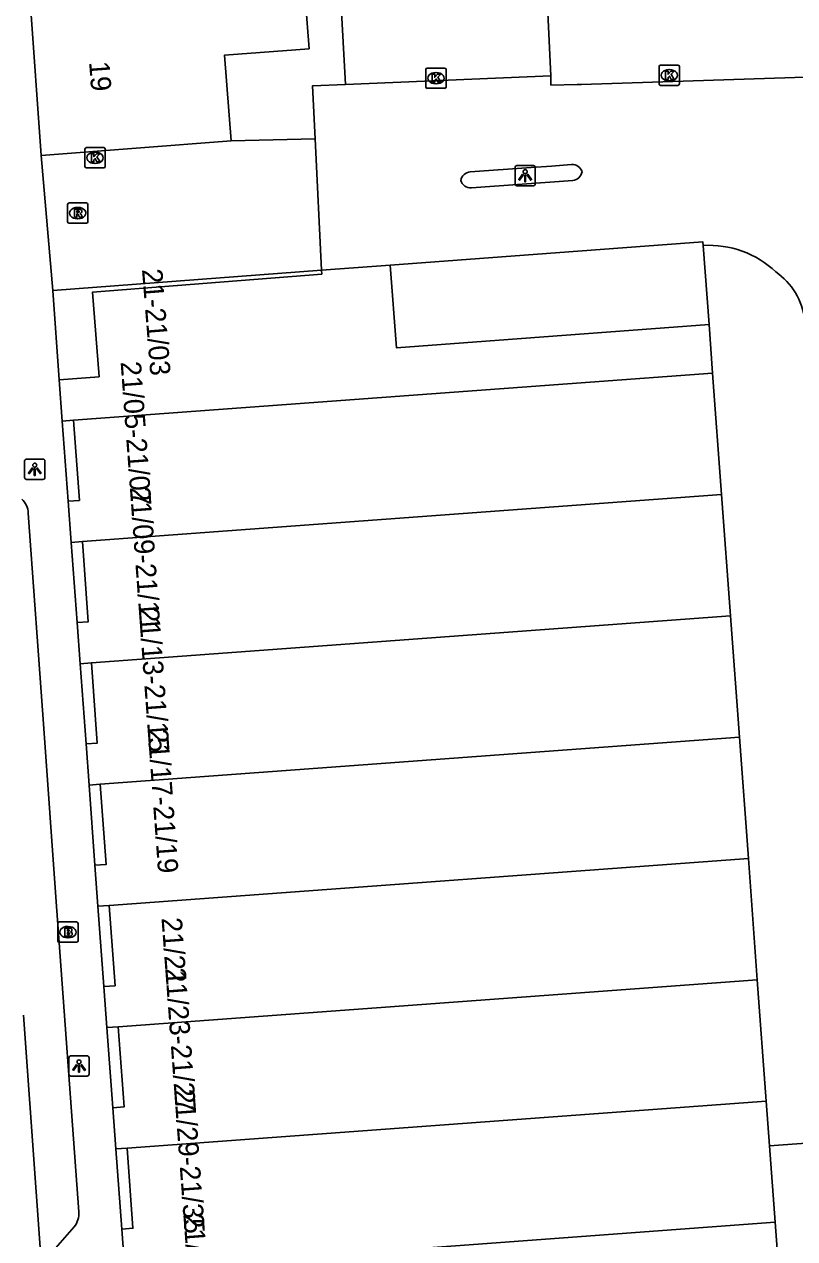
# Model space of a CAD drawing. Extents: x 161087 to 161922, y 382574 to 383873.
# Drawn here: x 161694.1 to 161732, y 383396.9 to 383456.7 of the extents above; entities that cross this region are included whole.
import ezdxf

# ---------------------------------------------------------------- set-up
doc = ezdxf.new("R2010")
doc.units = 0
for name, color, linetype in [('IMGEO_Brandkraan', 7, 'Continuous'), ('IMGEO_Hek', 7, 'Continuous'), ('IMGEO_Kolk', 7, 'Continuous'), ('IMGEO_Lichtpunt', 7, 'Continuous'), ('IMGEO_Pand', 7, 'Continuous'), ('IMGEO_Pand_nummerreeks', 7, 'Continuous'), ('IMGEO_Pand_overbouw', 7, 'Continuous'), ('IMGEO_Parkeervlak_gesloten', 7, 'Continuous'), ('IMGEO_Rijbaan_lokaal_gesloten', 7, 'Continuous'), ('IMGEO_Rijbaan_lokaal_open', 7, 'Continuous'), ('IMGEO_Rioolput', 7, 'Continuous'), ('IMGEO_Voetpad_open', 7, 'Continuous')]:
    doc.layers.add(name, color=color, linetype=linetype)

msp = doc.modelspace()

# ---------------------------------------------------------------- linework, layer by layer
at = {"layer": 'IMGEO_Brandkraan'}
for p, q in [((161695.732, 383411.616), (161695.732, 383412.468)), ((161695.807, 383412.542), (161696.659, 383412.542)), ((161696.22, 383412.322), (161696.245, 383412.322)), ((161696.733, 383412.468), (161696.733, 383411.616)), ((161696.243, 383411.762), (161696.218, 383411.762)), ((161696.659, 383411.542), (161695.807, 383411.542))]:
    msp.add_line(p, q, dxfattribs=at)
for points in [[(161695.732, 383411.616), (161695.732, 383412.468)], [(161695.807, 383412.542), (161696.659, 383412.542)], [(161696.08, 383412.242), (161696.08, 383411.842), (161696.293, 383411.842)], [(161696.311, 383412.242), (161696.08, 383412.242)], [(161696.733, 383412.468), (161696.733, 383411.616)], [(161696.259, 383412.161), (161696.205, 383412.161), (161696.205, 383412.085)], [(161696.205, 383412.085), (161696.258, 383412.085)], [(161696.267, 383412.009), (161696.205, 383412.009), (161696.205, 383411.928)], [(161696.205, 383411.928), (161696.267, 383411.928)], [(161696.659, 383411.542), (161695.807, 383411.542)]]:
    msp.add_lwpolyline(points, dxfattribs=at)
for centre, radius, start, end in [((161695.809, 383412.466), 0.0765, 91.55205, 178.44795), ((161695.809, 383412.466), 0.0765, 91.55205, 178.44795), ((161696.315, 383412.097), 0.145, 59.4692, 91.53667), ((161696.657, 383412.466), 0.0765, 1.55205, 88.44795), ((161696.657, 383412.466), 0.0765, 1.55205, 88.44795), ((161696.26, 383412.123), 0.0379, 267.82845, 90.93552), ((161696.268, 383411.968), 0.0404, 269.87594, 90.50774), ((161696.299, 383412.093), 0.251, 268.66757, 293.53466), ((161696.34, 383412.144), 0.0922, 285.51372, 58.15012), ((161696.345, 383411.952), 0.105, 301.31148, 78.98903), ((161695.809, 383411.618), 0.0765, 181.55205, 268.44795), ((161695.809, 383411.618), 0.0765, 181.55205, 268.44795), ((161696.657, 383411.618), 0.0765, 271.55205, 358.44795), ((161696.657, 383411.618), 0.0765, 271.55205, 358.44795)]:
    msp.add_arc(centre, radius, start, end, dxfattribs=at)
for centre, major_axis, ratio, start_param, end_param in [((161696.219, 383412.042), (-0.387, 0.002), 0.722429, 4.712389, 7.853982), ((161696.244, 383412.042), (-0.39, 0.002), 0.717154, 1.570796, 4.712389)]:
    msp.add_ellipse(centre, major_axis=major_axis, ratio=ratio, start_param=start_param, end_param=end_param, dxfattribs=at)
at = {"layer": 'IMGEO_Hek'}
msp.add_lwpolyline([(161708.399, 383451.103), (161708.704, 383444.633)], dxfattribs=at)
at = {"layer": 'IMGEO_Kolk'}
for p, q in [((161725.393, 383454.735), (161726.245, 383454.735)), ((161713.841, 383453.667), (161713.841, 383454.519)), ((161713.916, 383454.593), (161714.768, 383454.593)), ((161714.329, 383454.373), (161714.354, 383454.373)), ((161714.842, 383454.519), (161714.842, 383453.667)), ((161725.318, 383453.809), (161725.318, 383454.661)), ((161725.806, 383454.515), (161725.831, 383454.515)), ((161726.319, 383454.661), (161726.319, 383453.809)), ((161714.768, 383453.593), (161713.916, 383453.593)), ((161714.352, 383453.813), (161714.327, 383453.813)), ((161726.245, 383453.735), (161725.393, 383453.735)), ((161725.829, 383453.955), (161725.804, 383453.955)), ((161697.066, 383449.746), (161697.066, 383450.598)), ((161697.141, 383450.672), (161697.993, 383450.672)), ((161698.067, 383450.598), (161698.067, 383449.746)), ((161697.554, 383450.452), (161697.579, 383450.452)), ((161697.993, 383449.672), (161697.141, 383449.672)), ((161697.577, 383449.892), (161697.552, 383449.892))]:
    msp.add_line(p, q, dxfattribs=at)
for points in [[(161725.393, 383454.735), (161726.245, 383454.735)], [(161713.841, 383453.667), (161713.841, 383454.519)], [(161713.916, 383454.593), (161714.768, 383454.593)], [(161714.162, 383454.293), (161714.285, 383454.293), (161714.285, 383454.142), (161714.415, 383454.293), (161714.579, 383454.293), (161714.433, 383454.142), (161714.586, 383453.893), (161714.434, 383453.893), (161714.349, 383454.057), (161714.285, 383453.99), (161714.285, 383453.893), (161714.162, 383453.893), (161714.162, 383454.293)], [(161714.842, 383454.519), (161714.842, 383453.667)], [(161725.318, 383453.809), (161725.318, 383454.661)], [(161725.639, 383454.435), (161725.762, 383454.435), (161725.762, 383454.284), (161725.892, 383454.435), (161726.056, 383454.435), (161725.91, 383454.284), (161726.063, 383454.035), (161725.911, 383454.035), (161725.826, 383454.199), (161725.762, 383454.132), (161725.762, 383454.035), (161725.639, 383454.035), (161725.639, 383454.435)], [(161726.319, 383454.661), (161726.319, 383453.809)], [(161714.768, 383453.593), (161713.916, 383453.593)], [(161726.245, 383453.735), (161725.393, 383453.735)], [(161697.066, 383449.746), (161697.066, 383450.598)], [(161697.141, 383450.672), (161697.993, 383450.672)], [(161698.067, 383450.598), (161698.067, 383449.746)], [(161697.387, 383450.372), (161697.51, 383450.372), (161697.51, 383450.221), (161697.64, 383450.372), (161697.804, 383450.372), (161697.658, 383450.221), (161697.811, 383449.972), (161697.659, 383449.972), (161697.574, 383450.136), (161697.51, 383450.069), (161697.51, 383449.972), (161697.387, 383449.972), (161697.387, 383450.372)], [(161697.993, 383449.672), (161697.141, 383449.672)]]:
    msp.add_lwpolyline(points, dxfattribs=at)
for centre, start, end in [((161725.395, 383454.659), 91.55205, 178.44795), ((161725.395, 383454.659), 91.55205, 178.44795), ((161726.243, 383454.659), 1.55205, 88.44795), ((161726.243, 383454.659), 1.55205, 88.44795), ((161713.918, 383454.517), 91.55205, 178.44795), ((161713.918, 383454.517), 91.55205, 178.44795), ((161714.766, 383454.517), 1.55205, 88.44795), ((161714.766, 383454.517), 1.55205, 88.44795), ((161713.918, 383453.669), 181.55205, 268.44795), ((161713.918, 383453.669), 181.55205, 268.44795), ((161714.766, 383453.669), 271.55205, 358.44795), ((161714.766, 383453.669), 271.55205, 358.44795), ((161725.395, 383453.811), 181.55205, 268.44795), ((161725.395, 383453.811), 181.55205, 268.44795), ((161726.243, 383453.811), 271.55205, 358.44795), ((161726.243, 383453.811), 271.55205, 358.44795), ((161697.143, 383450.596), 91.55205, 178.44795), ((161697.143, 383450.596), 91.55205, 178.44795), ((161697.991, 383450.596), 1.55205, 88.44795), ((161697.991, 383450.596), 1.55205, 88.44795), ((161697.143, 383449.748), 181.55205, 268.44795), ((161697.143, 383449.748), 181.55205, 268.44795), ((161697.991, 383449.748), 271.55205, 358.44795), ((161697.991, 383449.748), 271.55205, 358.44795)]:
    msp.add_arc(centre, 0.0765, start, end, dxfattribs=at)
for centre, major_axis, ratio, start_param, end_param in [((161714.328, 383454.093), (-0.387, 0.002), 0.722429, 4.712389, 7.853982), ((161714.353, 383454.093), (-0.39, 0.002), 0.717154, 1.570796, 4.712389), ((161725.805, 383454.235), (-0.387, 0.002), 0.722429, 4.712389, 7.853982), ((161725.83, 383454.235), (-0.39, 0.002), 0.717154, 1.570796, 4.712389), ((161697.553, 383450.172), (-0.387, 0.002), 0.722429, 4.712389, 7.853982), ((161697.578, 383450.172), (-0.39, 0.002), 0.717154, 1.570796, 4.712389)]:
    msp.add_ellipse(centre, major_axis=major_axis, ratio=ratio, start_param=start_param, end_param=end_param, dxfattribs=at)
at = {"layer": 'IMGEO_Lichtpunt'}
for p, q in [((161718.231, 383449.695), (161718.231, 383448.888)), ((161718.231, 383449.695), (161718.231, 383448.888)), ((161719.133, 383449.79), (161718.325, 383449.79)), ((161719.133, 383449.79), (161718.325, 383449.79)), ((161719.227, 383448.888), (161719.227, 383449.695)), ((161719.227, 383448.888), (161719.227, 383449.695)), ((161718.325, 383448.794), (161719.133, 383448.794)), ((161718.325, 383448.794), (161719.133, 383448.794)), ((161694.103, 383435.24), (161694.103, 383434.433)), ((161694.103, 383435.24), (161694.103, 383434.433)), ((161695.005, 383435.335), (161694.197, 383435.335)), ((161695.005, 383435.335), (161694.197, 383435.335)), ((161695.099, 383434.433), (161695.099, 383435.24)), ((161695.099, 383434.433), (161695.099, 383435.24)), ((161694.197, 383434.339), (161695.005, 383434.339)), ((161694.197, 383434.339), (161695.005, 383434.339)), ((161696.28, 383405.856), (161696.28, 383405.049)), ((161696.28, 383405.856), (161696.28, 383405.049)), ((161697.182, 383405.951), (161696.374, 383405.951)), ((161697.182, 383405.951), (161696.374, 383405.951)), ((161697.276, 383405.049), (161697.276, 383405.856)), ((161697.276, 383405.049), (161697.276, 383405.856)), ((161696.374, 383404.955), (161697.182, 383404.955)), ((161696.374, 383404.955), (161697.182, 383404.955))]:
    msp.add_line(p, q, dxfattribs=at)
for points in [[(161718.605, 383449.359), (161718.644, 383449.331), (161718.456, 383449.069), (161718.418, 383449.096), (161718.605, 383449.359)], [(161718.707, 383449.311), (161718.754, 383449.311), (161718.754, 383448.989), (161718.707, 383448.989), (161718.707, 383449.311)], [(161718.817, 383449.331), (161718.855, 383449.358), (161719.042, 383449.096), (161719.003, 383449.068), (161718.817, 383449.331)], [(161694.477, 383434.904), (161694.516, 383434.876), (161694.328, 383434.614), (161694.29, 383434.641), (161694.477, 383434.904)], [(161694.579, 383434.856), (161694.626, 383434.856), (161694.626, 383434.534), (161694.579, 383434.534), (161694.579, 383434.856)], [(161694.689, 383434.876), (161694.727, 383434.903), (161694.914, 383434.641), (161694.875, 383434.613), (161694.689, 383434.876)], [(161696.654, 383405.52), (161696.693, 383405.492), (161696.505, 383405.23), (161696.467, 383405.257), (161696.654, 383405.52)], [(161696.756, 383405.472), (161696.803, 383405.472), (161696.803, 383405.15), (161696.756, 383405.15), (161696.756, 383405.472)], [(161696.866, 383405.492), (161696.904, 383405.519), (161697.091, 383405.257), (161697.052, 383405.229), (161696.866, 383405.492)]]:
    msp.add_lwpolyline(points, dxfattribs=at)
for centre in [(161718.73, 383449.493), (161694.602, 383435.038), (161696.779, 383405.654)]:
    msp.add_circle(centre, 0.0994, dxfattribs=at)
for centre, start, end in [((161718.325, 383449.695), 90, 180), ((161718.325, 383449.695), 90, 180), ((161719.133, 383449.695), 0, 90), ((161719.133, 383449.695), 0, 90), ((161718.325, 383448.888), 180, 270), ((161718.325, 383448.888), 180, 270), ((161719.133, 383448.888), 270, 0), ((161719.133, 383448.888), 270, 360), ((161694.197, 383435.24), 90, 180), ((161694.197, 383435.24), 90, 180), ((161695.005, 383435.24), 0, 90), ((161695.005, 383435.24), 0, 90), ((161694.197, 383434.433), 180, 270), ((161694.197, 383434.433), 180, 270), ((161695.005, 383434.433), 270, 0), ((161695.005, 383434.433), 270, 360), ((161696.374, 383405.856), 90, 180), ((161696.374, 383405.856), 90, 180), ((161697.182, 383405.856), 0, 90), ((161697.182, 383405.856), 0, 90), ((161696.374, 383405.049), 180, 270), ((161696.374, 383405.049), 180, 270), ((161697.182, 383405.049), 270, 0), ((161697.182, 383405.049), 270, 360)]:
    msp.add_arc(centre, 0.0946, start, end, dxfattribs=at)
at = {"layer": 'IMGEO_Pand'}
for points in [[(161707.84, 383458.927), (161708.096, 383455.542), (161703.943, 383455.228), (161704.262, 383451.003)], [(161709.892, 383453.784), (161709.668, 383457.961), (161719.803, 383458.358)], [(161719.803, 383458.358), (161719.992, 383454.204)], [(161694.916, 383450.279), (161694.381, 383457.899)], [(161719.992, 383454.204), (161709.892, 383453.784)], [(161694.916, 383450.279), (161704.262, 383451.003)], [(161708.704, 383444.633), (161708.72, 383444.445), (161697.436, 383443.55), (161697.766, 383439.394), (161695.808, 383439.24)], [(161708.704, 383444.633), (161712.094, 383444.889)], [(161712.094, 383444.889), (161712.398, 383440.818), (161727.776, 383441.956)], [(161727.776, 383441.956), (161727.952, 383439.564)], [(161695.957, 383437.206), (161695.808, 383439.24)], [(161696.507, 383437.247), (161727.952, 383439.564)], [(161727.952, 383439.564), (161728.392, 383433.591)], [(161695.957, 383437.206), (161696.507, 383437.247)], [(161696.507, 383437.247), (161696.797, 383433.298), (161696.247, 383433.257)], [(161696.395, 383431.233), (161696.247, 383433.257)], [(161696.946, 383431.274), (161728.392, 383433.591)], [(161728.392, 383433.591), (161728.832, 383427.618)], [(161696.395, 383431.233), (161696.946, 383431.274)], [(161696.946, 383431.274), (161697.236, 383427.325), (161696.685, 383427.284)], [(161696.834, 383425.26), (161696.685, 383427.284)], [(161728.832, 383427.618), (161697.385, 383425.301)], [(161728.832, 383427.618), (161729.272, 383421.645)], [(161696.834, 383425.26), (161697.385, 383425.301)], [(161697.385, 383425.301), (161697.675, 383421.352), (161697.124, 383421.311)], [(161697.272, 383419.287), (161697.124, 383421.311)], [(161697.824, 383419.328), (161729.272, 383421.645)], [(161729.272, 383421.645), (161729.712, 383415.672)], [(161697.272, 383419.287), (161697.824, 383419.328)], [(161697.824, 383419.328), (161698.114, 383415.379), (161697.562, 383415.338)], [(161697.711, 383413.314), (161697.562, 383415.338)], [(161698.263, 383413.355), (161729.712, 383415.672)], [(161729.712, 383415.672), (161730.152, 383409.699)], [(161697.711, 383413.314), (161698.263, 383413.355)], [(161698.263, 383413.355), (161698.553, 383409.406), (161698.001, 383409.365)], [(161698.149, 383407.341), (161698.001, 383409.365)], [(161698.702, 383407.382), (161730.152, 383409.699)], [(161730.152, 383409.699), (161730.592, 383403.726)], [(161698.149, 383407.341), (161698.702, 383407.382)], [(161698.702, 383407.382), (161698.992, 383403.433), (161698.439, 383403.392)], [(161698.588, 383401.368), (161698.439, 383403.392)], [(161699.141, 383401.409), (161730.592, 383403.726)], [(161730.592, 383403.726), (161730.755, 383401.518)], [(161735.689, 383401.88), (161730.755, 383401.518)], [(161730.755, 383401.518), (161731.032, 383397.753)], [(161698.588, 383401.368), (161699.141, 383401.409)], [(161699.141, 383401.409), (161699.431, 383397.46), (161698.878, 383397.419)], [(161699.026, 383395.395), (161698.878, 383397.419)], [(161699.58, 383395.436), (161731.032, 383397.753)], [(161731.032, 383397.753), (161731.491, 383391.533)]]:
    msp.add_lwpolyline(points, dxfattribs=at)
at = {"layer": 'IMGEO_Pand_overbouw'}
for points in [[(161708.704, 383444.633), (161695.485, 383443.637), (161695.808, 383439.24), (161697.766, 383439.394), (161697.436, 383443.55), (161708.72, 383444.445)], [(161696.247, 383433.257), (161696.797, 383433.298), (161696.507, 383437.247), (161695.957, 383437.206)], [(161696.685, 383427.284), (161697.236, 383427.325), (161696.946, 383431.274), (161696.395, 383431.233)], [(161697.385, 383425.301), (161696.834, 383425.26), (161697.124, 383421.311), (161697.675, 383421.352)], [(161697.824, 383419.328), (161697.272, 383419.287), (161697.562, 383415.338), (161698.114, 383415.379)], [(161698.263, 383413.355), (161697.711, 383413.314), (161698.001, 383409.365), (161698.553, 383409.406)], [(161698.439, 383403.392), (161698.992, 383403.433), (161698.702, 383407.382), (161698.149, 383407.341)], [(161699.141, 383401.409), (161698.588, 383401.368), (161698.878, 383397.419), (161699.431, 383397.46)]]:
    msp.add_lwpolyline(points, close=True, dxfattribs=at)
at = {"layer": 'IMGEO_Parkeervlak_gesloten'}
for points in [[(161704.262, 383451.003), (161708.399, 383451.103)], [(161727.776, 383441.956), (161727.485, 383445.854)], [(161695.485, 383443.637), (161708.704, 383444.633)]]:
    msp.add_lwpolyline(points, dxfattribs=at)
at = {"layer": 'IMGEO_Rijbaan_lokaal_gesloten'}
for points in [[(161719.992, 383454.204), (161720, 383453.75), (161721.294, 383453.781), (161721.505, 383453.786), (161755.5, 383454.891), (161755.501, 383448.628), (161755.806, 383423.584), (161756.426, 383423.597)], [(161708.399, 383451.103), (161708.258, 383453.711), (161709.892, 383453.784)], [(161708.399, 383451.103), (161708.704, 383444.633)], [(161721.015, 383449.842), (161720.022, 383449.764), (161719.023, 383449.699), (161716.026, 383449.483)], [(161716.084, 383448.688), (161721.07, 383449.05)], [(161712.094, 383444.889), (161727.472, 383446.027), (161727.485, 383445.854)]]:
    msp.add_lwpolyline(points, dxfattribs=at)
for centre, radius, start, end in [((161716.082, 383448.954), 0.532, 96.09376, 168.75952), ((161721.048, 383449.341), 0.502, 16.05604, 93.73622), ((161721.012, 383449.573), 0.526, 276.28435, 349.85447), ((161716.056, 383449.203), 0.516, 196.32485, 273.11962), ((161727.767, 383441.042), 4.82, 46.7849, 93.35935), ((161729.082, 383441.747), 3.44, 7.46752, 54.72371)]:
    msp.add_arc(centre, radius, start, end, dxfattribs=at)
at = {"layer": 'IMGEO_Rijbaan_lokaal_open'}
msp.add_lwpolyline([(161694.053, 383407.951), (161694.987, 383394.899)], dxfattribs=at)
at = {"layer": 'IMGEO_Rioolput'}
for p, q in [((161696.216, 383447.022), (161696.216, 383447.874)), ((161696.291, 383447.948), (161697.143, 383447.948)), ((161696.704, 383447.728), (161696.729, 383447.728)), ((161697.217, 383447.874), (161697.217, 383447.022)), ((161697.143, 383446.948), (161696.291, 383446.948)), ((161696.727, 383447.168), (161696.702, 383447.168))]:
    msp.add_line(p, q, dxfattribs=at)
for points in [[(161696.216, 383447.022), (161696.216, 383447.874)], [(161696.291, 383447.948), (161697.143, 383447.948)], [(161696.805, 383447.646), (161696.553, 383447.648), (161696.553, 383447.248)], [(161696.731, 383447.567), (161696.677, 383447.567), (161696.677, 383447.486)], [(161697.217, 383447.874), (161697.217, 383447.022)], [(161697.143, 383446.948), (161696.291, 383446.948)], [(161696.553, 383447.248), (161696.677, 383447.248), (161696.677, 383447.41), (161696.688, 383447.41)], [(161696.677, 383447.486), (161696.729, 383447.486)], [(161696.735, 383447.381), (161696.806, 383447.248), (161696.946, 383447.248), (161696.881, 383447.374)]]:
    msp.add_lwpolyline(points, dxfattribs=at)
for centre, radius, start, end in [((161696.293, 383447.872), 0.0765, 91.55205, 178.44795), ((161696.293, 383447.872), 0.0765, 91.55205, 178.44795), ((161696.737, 383447.471), 0.0964, 77.00612, 93.18647), ((161696.751, 383447.528), 0.0378, 276.66336, 79.67722), ((161696.804, 383447.536), 0.109, 350.36119, 89.41601), ((161696.802, 383447.536), 0.112, 277.58423, 350.98172), ((161697.141, 383447.872), 0.0765, 1.55205, 88.44795), ((161697.141, 383447.872), 0.0765, 1.55205, 88.44795), ((161696.293, 383447.024), 0.0765, 181.55205, 268.44795), ((161696.293, 383447.024), 0.0765, 181.55205, 268.44795), ((161696.687, 383447.357), 0.0533, 26.02933, 88.69889), ((161696.713, 383447.675), 0.19, 274.7715, 282.96867), ((161696.786, 383447.321), 0.108, 29.51342, 73.79051), ((161697.141, 383447.024), 0.0765, 271.55205, 358.44795), ((161697.141, 383447.024), 0.0765, 271.55205, 358.44795)]:
    msp.add_arc(centre, radius, start, end, dxfattribs=at)
for centre, major_axis, ratio, start_param, end_param in [((161696.703, 383447.448), (-0.387, 0.002), 0.722429, 4.712389, 7.853982), ((161696.728, 383447.448), (-0.39, 0.002), 0.717154, 1.570796, 4.712389)]:
    msp.add_ellipse(centre, major_axis=major_axis, ratio=ratio, start_param=start_param, end_param=end_param, dxfattribs=at)
at = {"layer": 'IMGEO_Voetpad_open'}
for points in [[(161695.485, 383443.637), (161694.916, 383450.279)], [(161695.808, 383439.24), (161695.485, 383443.637)], [(161696.247, 383433.257), (161695.957, 383437.206)], [(161694.282, 383432.677), (161695.054, 383422.071), (161695.645, 383413.771), (161696.763, 383398.274)], [(161696.685, 383427.284), (161696.395, 383431.233)], [(161697.124, 383421.311), (161696.834, 383425.26)], [(161697.562, 383415.338), (161697.272, 383419.287)], [(161698.001, 383409.365), (161697.711, 383413.314)], [(161698.439, 383403.392), (161698.149, 383407.341)], [(161698.878, 383397.419), (161698.588, 383401.368)], [(161696.547, 383397.527), (161695.507, 383396.342)]]:
    msp.add_lwpolyline(points, dxfattribs=at)
for centre, radius, start, end in [((161693.367, 383432.665), 0.915, 0.72158, 49.34894), ((161695.708, 383398.174), 1.06, 322.34851, 5.39634)]:
    msp.add_arc(centre, radius, start, end, dxfattribs=at)

# ---------------------------------------------------------------- texts
at = {"layer": 'IMGEO_Pand_nummerreeks'}
for s, rotation, p in [('19', 274.32107, (161697.271, 383454.894)), ('21-21/03', 274.53995, (161699.875, 383444.674)), ('21/05-21/07', 274.20353, (161698.823, 383440.121)), ('21/09-21/11', 274.20353, (161699.276, 383433.947)), ('21/13-21/15', 274.20353, (161699.714, 383427.993)), ('21/17-21/19', 274.20353, (161700.153, 383422.023)), ('21/21', 274.20353, (161700.835, 383412.733)), ('21/23-21/27', 274.20353, (161701.018, 383410.256)), ('21/29-21/35', 274.20353, (161701.457, 383404.283)), ('21/37-21/39', 274.20005, (161701.908, 383398.15))]:
    msp.add_text(s, height=1, rotation=rotation, dxfattribs=at).set_placement(p)

doc.saveas('drawing.dxf')
